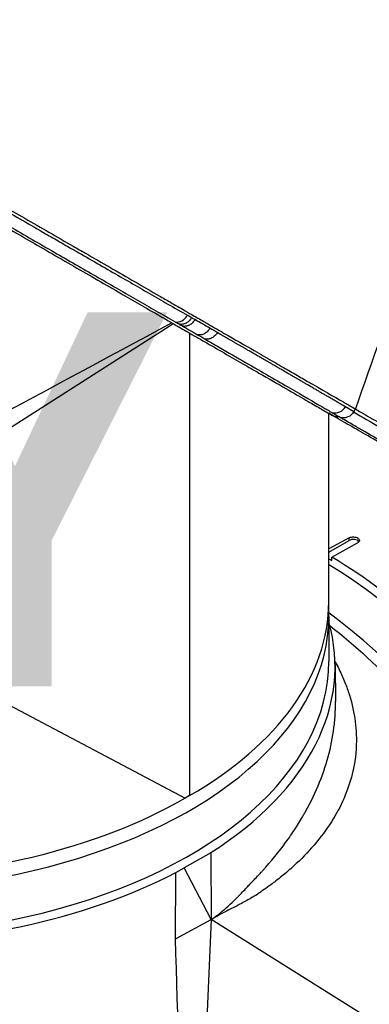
# Model space of a CAD drawing. Header units: millimetres. Extents: x 0 to 4378, y 0 to 2376.
# Tile 335 of 340: x 2644 to 2673, y 1862 to 1943. Entities that reach past the tile are written whole.
import ezdxf

# ---------------------------------------------------------------- set-up
doc = ezdxf.new("R2010")
doc.units = ezdxf.units.MM
doc.header["$LTSCALE"] = 0.2
doc.layers.add('01_Object Line', color=4, linetype='Continuous')
doc.layers.add('07_Special Line2', color=76, linetype='Continuous')
doc.styles.add('Rainbow-5.0 Style', font='malgunsl.ttf')

# ---------------------------------------------------------------- blocks, each defined once
blk = doc.blocks.new('A$C990c551b_1')
for p, q in [((-52.366, 883.338), (-52.03, 883.553)), ((-84.977, 862.549), (-52.366, 883.338)), ((-50.7, 882.785), (-50.7, 844.801)), ((-60.3, 879.22), (-60.299, 879.22)), ((-60.275, 879.233), (-60.275, 879.233)), ((-37.229, 876.316), (-37.095, 876.547)), ((-39.277, 860.722), (-39.277, 876.189)), ((-37.618, 865.963), (-39.277, 865.054)), ((-37.618, 865.744), (-37.618, 865.963)), ((-39.277, 864.786), (-37.618, 865.744)), ((-39.032, 864.393), (-36.911, 865.554)), ((-39.277, 864.252), (-39.032, 864.111)), ((-39.032, 864.111), (-39.032, 864.393)), ((-84.977, 862.549), (-51.064, 844.586)), ((-39.277, 859.498), (-39.277, 860.722)), ((-39.277, 859.498), (-39.277, 855.823)), ((-38.76, 855.556), (-38.728, 852.539)), ((-50.7, 844.801), (-51.064, 844.586)), ((-48.955, 840.119), (-51.133, 838.862)), ((-48.955, 840.119), (-48.914, 834.626)), ((-51.851, 833.054), (-51.809, 838.501)), ((-51.809, 838.501), (-51.133, 838.862)), ((-48.914, 834.626), (-51.133, 838.862)), ((-51.851, 833.054), (-48.914, 834.626)), ((-48.914, 834.626), (-50.613, 795.989)), ((-16.401, 814.238), (-48.914, 834.626))]:
    blk.add_line(p, q)
for centre, major_axis, ratio, start_param, end_param in [((-51.569, 884.64), (-0.499, -0.867), 0.808349, 0.256133, 1.570008), ((-57.134, 912.529), (-17.71, 30.675), 0.57735, 2.457593, 2.457595), ((-66.256, 907.263), (17.654, -30.578), 0.57735, 5.589188, 5.589195), ((-78.277, 859.498), (-35.1, 0), 0.57735, 4.26295, 4.262957), ((-64.708, 875.233), (-1.27, 2.199), 0.57735, 5.28831, 5.288393), ((-38.763, 877.215), (-0.506, -0.862), 0.986483, 0.298132, 1.577862), ((-37.265, 865.54), (0.5, 0), 0.57735, 0.381749, 2.356194), ((-39.739, 832.186), (19.5, -33.775), 0.57735, 0, 2.339416), ((-78.277, 860.722), (39, 0), 0.57735, 5.497787, 6.283185), ((-78.277, 860.722), (39, 0), 0.57735, 5.497787, 6.283185), ((-78.277, 859.498), (39, 0), 0.57735, 4.059541, 6.283185), ((-78.277, 859.498), (39, 0), 0.57735, 4.059541, 6.283185), ((-42.921, 830.349), (19.5, -33.775), 0.57735, 0, 2.223644), ((-42.921, 830.349), (19.5, -33.775), 0.57735, 0, 2.223644), ((-78.277, 855.415), (39.517, 0), 0.57735, 5.548419, 6.445191), ((-78.277, 855.823), (39, 0), 0.57735, 3.958709, 6.283185), ((-43.982, 829.736), (-17.975, 31.134), 0.57735, 5.27792, 5.27793), ((-43.982, 829.736), (17.875, -30.96), 0.57735, 2.129534, 2.129544), ((-22.769, 841.984), (14.538, -25.18), 0.57735, 4.353632, 4.353642), ((-23.122, 841.78), (-14.788, 25.613), 0.57735, 1.233787, 1.233971), ((-78.277, 836.636), (35, 0), 0.57735, 0.157067, 0.158601), ((-46.777, 836.636), (1.5, 0), 0.57735, 0.95903, 0.959072), ((-46.777, 836.636), (-1.5, 0), 0.57735, 1.128488, 1.139506), ((-46.777, 836.636), (-1.5, 0), 0.57735, 1.560201, 1.56025), ((-78.277, 836.228), (29.075, 0), 0.57735, 5.86229, 5.862292), ((-78.277, 836.636), (-29.575, 0), 0.57735, 2.684998, 2.685001)]:
    blk.add_ellipse(centre, major_axis=major_axis, ratio=ratio, start_param=start_param, end_param=end_param)
for points, knots in [([(-28.074, 900.163), (-28.073, 900.166), (-28.072, 900.168), (-28.019, 900.293), (-27.97, 900.417), (-27.876, 900.67), (-27.827, 900.809), (-27.717, 901.14), (-27.655, 901.343), (-27.582, 901.616), (-27.563, 901.687), (-27.48, 902.018), (-27.421, 902.295), (-27.29, 903.031), (-27.231, 903.503), (-27.036, 906.148), (-27.278, 909.076), (-28.584, 913.174), (-28.649, 913.374), (-28.789, 913.789), (-28.862, 913.998), (-29.007, 914.403), (-29.081, 914.604), (-29.459, 915.611), (-29.792, 916.427), (-30.342, 917.671), (-30.534, 918.09), (-31.545, 920.216), (-32.486, 921.953), (-33.803, 924.13), (-34.07, 924.56), (-36.576, 928.491), (-39.211, 931.908), (-43.894, 937.031), (-45.773, 938.878), (-48.648, 941.415), (-49.611, 942.218), (-51.536, 943.722), (-52.514, 944.434), (-53.477, 945.081)], [0.71769, 0.71769, 0.71769, 0.71769, 0.718212, 0.718212, 0.74576, 0.74576, 0.776284, 0.776284, 0.820204, 0.820204, 0.834927, 0.834927, 0.896521, 0.896521, 0.995652, 0.995652, 1.428405, 1.428405, 1.450296, 1.450296, 1.471663, 1.471663, 1.492327, 1.492327, 1.574835, 1.574835, 1.616316, 1.616316, 1.784634, 1.784634, 1.826029, 1.826029, 2.164003, 2.164003, 2.373598, 2.373598, 2.479923, 2.479923, 2.586935, 2.586935, 2.586935, 2.586935]), ([(-107.612, 916.922), (-106.561, 916.315), (-105.281, 915.576), (-103.739, 914.688), (-103.054, 914.293), (-102.317, 913.868), (-101.529, 913.414), (-101.512, 913.404), (-101.496, 913.395), (-101.479, 913.385), (-100.776, 912.979), (-100.031, 912.55), (-99.245, 912.097), (-98.586, 911.718), (-97.899, 911.322), (-97.185, 910.911), (-97.093, 910.858), (-97, 910.804), (-96.907, 910.751), (-96.209, 910.349), (-95.485, 909.932), (-94.737, 909.501), (-94.67, 909.462), (-94.603, 909.423), (-94.535, 909.385), (-94.176, 909.178), (-93.812, 908.968), (-93.443, 908.756), (-93.224, 908.629), (-93.002, 908.502), (-92.779, 908.373), (-92.668, 908.309), (-92.556, 908.245), (-92.443, 908.18), (-92.342, 908.122), (-92.263, 908.076), (-92.145, 908.008), (-92.132, 908.001), (-92.119, 907.993), (-92.105, 907.985), (-90.614, 907.127), (-89.219, 906.323), (-87.927, 905.579), (-87.094, 905.099), (-86.303, 904.644), (-85.556, 904.214), (-84.707, 903.725), (-83.914, 903.268), (-83.176, 902.843), (-82.523, 902.467), (-81.913, 902.116), (-81.346, 901.79), (-80.264, 901.166), (-79.335, 900.632), (-78.554, 900.182), (-78.381, 900.082), (-78.215, 899.987), (-78.056, 899.895), (-77.619, 899.643), (-77.235, 899.423), (-76.905, 899.232), (-76.739, 899.137), (-76.587, 899.049), (-76.448, 898.969), (-76.404, 898.944), (-76.362, 898.919), (-76.32, 898.896), (-76.296, 898.882), (-76.272, 898.868), (-76.249, 898.855), (-76.218, 898.836), (-76.187, 898.819), (-76.157, 898.801), (-76.142, 898.793), (-76.127, 898.784), (-76.113, 898.776), (-76.108, 898.773), (-76.107, 898.772), (-76.105, 898.772), (-76.104, 898.771), (-76.103, 898.77), (-76.099, 898.768), (-76.094, 898.765), (-76.086, 898.761), (-76.07, 898.751), (-75.579, 898.469), (-75.094, 898.189), (-74.615, 897.913), (-73.143, 897.066), (-71.726, 896.25), (-70.364, 895.465), (-68.96, 894.656), (-67.613, 893.881), (-66.323, 893.138), (-64.991, 892.37), (-63.718, 891.637), (-62.504, 890.938), (-62.102, 890.706), (-61.706, 890.478), (-61.316, 890.254), (-61.102, 890.131), (-60.891, 890.009), (-60.682, 889.888), (-60.078, 889.541), (-59.49, 889.202), (-58.918, 888.872), (-57.739, 888.193), (-56.625, 887.552), (-55.572, 886.945), (-55.029, 886.632), (-54.503, 886.329), (-53.992, 886.035), (-53.471, 885.735), (-52.966, 885.444), (-52.477, 885.162), (-51.921, 884.841), (-51.385, 884.533), (-50.869, 884.236)], [0.0000003, 0.0000003, 0.0000003, 0.0000003, 0.0859853, 0.0859853, 0.0859853, 0.1241981, 0.1241981, 0.1241981, 0.125, 0.125, 0.125, 0.1589987, 0.1589987, 0.1589987, 0.1875, 0.1875, 0.1875, 0.1911709, 0.1911709, 0.1911709, 0.21875, 0.21875, 0.21875, 0.2212271, 0.2212271, 0.2212271, 0.234375, 0.234375, 0.234375, 0.2421875, 0.2421875, 0.2421875, 0.2460938, 0.2460938, 0.2460938, 0.2496161, 0.2496161, 0.2496161, 0.25, 0.25, 0.25, 0.2912742, 0.2912742, 0.2912742, 0.3179228, 0.3179228, 0.3179228, 0.3481944, 0.3481944, 0.3481944, 0.375, 0.375, 0.375, 0.4261619, 0.4261619, 0.4261619, 0.4375, 0.4375, 0.4375, 0.46875, 0.46875, 0.46875, 0.484375, 0.484375, 0.484375, 0.4893023, 0.4893023, 0.4893023, 0.4921875, 0.4921875, 0.4921875, 0.4960938, 0.4960938, 0.4960938, 0.4980469, 0.4980469, 0.4980469, 0.4986572, 0.4986572, 0.4986572, 0.4992676, 0.4992676, 0.4992676, 0.5, 0.5, 0.5, 0.5215625, 0.5215625, 0.5215625, 0.5877727, 0.5877727, 0.5877727, 0.656049, 0.656049, 0.656049, 0.7265974, 0.7265974, 0.7265974, 0.75, 0.75, 0.75, 0.7627993, 0.7627993, 0.7627993, 0.7996666, 0.7996666, 0.7996666, 0.8755356, 0.8755356, 0.8755356, 0.9146293, 0.9146293, 0.9146293, 0.9545641, 0.9545641, 0.9545641, 1, 1, 1, 1]), ([(-107.467, 917.176), (-106.528, 916.634), (-105.544, 916.066), (-103.504, 914.888), (-102.45, 914.28), (-99.205, 912.406), (-96.953, 911.106), (-94.007, 909.405), (-93.351, 909.027), (-91.945, 908.215), (-91.194, 907.781), (-88.442, 906.193), (-86.448, 905.042), (-83.962, 903.606), (-83.444, 903.307), (-81.739, 902.323), (-80.566, 901.645), (-78.166, 900.26), (-76.942, 899.553), (-75.115, 898.498), (-74.497, 898.142), (-73.252, 897.422), (-72.624, 897.06), (-71.358, 896.329), (-70.72, 895.961), (-68.749, 894.823), (-67.441, 894.067), (-65.507, 892.951), (-64.853, 892.573), (-63.537, 891.813), (-62.876, 891.432), (-61.55, 890.667), (-60.886, 890.283), (-59.901, 889.714), (-59.571, 889.524), (-58.563, 888.942), (-57.896, 888.557), (-55.825, 887.361), (-54.473, 886.58), (-52.878, 885.66), (-52.569, 885.481), (-51.858, 885.071), (-51.458, 884.84), (-50.808, 884.465), (-50.574, 884.329), (-50.265, 884.151), (-50.221, 884.125), (-50.123, 884.069), (-50.071, 884.039), (-49.841, 883.907), (-49.704, 883.827), (-49.455, 883.683), (-49.387, 883.644), (-49.184, 883.527), (-49.081, 883.467), (-48.862, 883.341), (-48.754, 883.279), (-48.577, 883.176), (-48.506, 883.135), (-48.373, 883.059), (-48.317, 883.026), (-48.18, 882.947), (-48.107, 882.905), (-47.971, 882.826), (-47.909, 882.791), (-46.982, 882.256), (-46.162, 881.782), (-44.89, 881.048), (-44.413, 880.772), (-43.517, 880.255), (-43.097, 880.013), (-42.502, 879.669), (-42.312, 879.559), (-41.756, 879.238), (-41.403, 879.035), (-39.81, 878.115), (-38.817, 877.542), (-38.097, 877.126), (-38.062, 877.105), (-37.992, 877.065), (-37.959, 877.046), (-37.893, 877.008), (-37.861, 876.99), (-37.806, 876.958), (-37.782, 876.944), (-37.639, 876.861), (-37.535, 876.802), (-37.422, 876.736), (-37.398, 876.722), (-37.356, 876.698), (-37.337, 876.687), (-37.301, 876.666), (-37.284, 876.657), (-37.248, 876.636), (-37.229, 876.625), (-37.196, 876.606), (-37.182, 876.598), (-37.155, 876.582), (-37.143, 876.575), (-37.128, 876.566), (-37.124, 876.564), (-37.115, 876.559), (-37.11, 876.556), (-37.102, 876.551), (-37.099, 876.55), (-37.096, 876.548), (-37.095, 876.547), (-37.095, 876.547)], [-21.001083, -21.001083, -21.001083, -21.001083, -20.328863, -20.328863, -19.655828, -19.655828, -18.308332, -18.308332, -17.924512, -17.924512, -17.485993, -17.485993, -16.316696, -16.316696, -16.006668, -16.006668, -15.296307, -15.296307, -14.534305, -14.534305, -14.139555, -14.139555, -13.730091, -13.730091, -13.30546, -13.30546, -12.401825, -12.401825, -11.929878, -11.929878, -11.437802, -11.437802, -10.9252, -10.9252, -10.663362, -10.663362, -10.117833, -10.117833, -8.934625, -8.934625, -8.645977, -8.645977, -8.260408, -8.260408, -8.006475, -8.006475, -7.961161, -7.961161, -7.91407, -7.91407, -7.778509, -7.778509, -7.724161, -7.724161, -7.666804, -7.666804, -7.602838, -7.602838, -7.565627, -7.565627, -7.532521, -7.532521, -7.488032, -7.488032, -7.450837, -7.450837, -6.924212, -6.924212, -6.587553, -6.587553, -6.265466, -6.265466, -6.109966, -6.109966, -5.79866, -5.79866, -4.627003, -4.627003, -4.564096, -4.564096, -4.501625, -4.501625, -4.439084, -4.439084, -4.389917, -4.389917, -4.135415, -4.135415, -4.06302, -4.06302, -4.00074, -4.00074, -3.938004, -3.938004, -3.858125, -3.858125, -3.782258, -3.782258, -3.697501, -3.697501, -3.658476, -3.658476, -3.601749, -3.601749, -3.53559, -3.53559, -3.483188, -3.483188, -3.483188, -3.483188]), ([(-107.751, 915.914), (-106.557, 915.224), (-105.288, 914.492), (-103.964, 913.728), (-103.258, 913.321), (-102.536, 912.904), (-101.802, 912.481), (-101.068, 912.058), (-100.322, 911.627), (-99.567, 911.192), (-98.811, 910.756), (-98.047, 910.315), (-97.277, 909.872), (-96.507, 909.427), (-95.731, 908.98), (-94.952, 908.531), (-94.172, 908.082), (-93.39, 907.631), (-92.607, 907.179), (-91.223, 906.382), (-89.839, 905.584), (-88.464, 904.792), (-87.683, 904.341), (-86.905, 903.893), (-86.132, 903.447), (-85.346, 902.994), (-84.565, 902.544), (-83.79, 902.097), (-82.248, 901.208), (-80.728, 900.332), (-79.237, 899.473), (-78.495, 899.045), (-77.76, 898.622), (-77.034, 898.203), (-76.468, 897.877), (-75.907, 897.553), (-75.351, 897.232), (-73.919, 896.407), (-72.519, 895.6), (-71.154, 894.813), (-69.788, 894.026), (-68.456, 893.258), (-67.162, 892.512), (-65.866, 891.765), (-64.606, 891.039), (-63.386, 890.335), (-62.775, 889.983), (-62.174, 889.637), (-61.583, 889.296), (-60.992, 888.955), (-60.41, 888.619), (-59.838, 888.29), (-58.694, 887.631), (-57.59, 886.994), (-56.528, 886.382), (-55.997, 886.075), (-55.476, 885.775), (-54.965, 885.481), (-54.455, 885.186), (-53.955, 884.898), (-53.465, 884.616), (-52.922, 884.303), (-52.391, 883.997), (-51.875, 883.7)], [0, 0, 0, 0, 0.0671031, 0.0671031, 0.0671031, 0.1029277, 0.1029277, 0.1029277, 0.1387919, 0.1387919, 0.1387919, 0.1747111, 0.1747111, 0.1747111, 0.2106779, 0.2106779, 0.2106779, 0.2467042, 0.2467042, 0.2467042, 0.3103939, 0.3103939, 0.3103939, 0.3465771, 0.3465771, 0.3465771, 0.383319, 0.383319, 0.383319, 0.4564224, 0.4564224, 0.4564224, 0.4927866, 0.4927866, 0.4927866, 0.5210907, 0.5210907, 0.5210907, 0.5939582, 0.5939582, 0.5939582, 0.6669229, 0.6669229, 0.6669229, 0.7399622, 0.7399622, 0.7399622, 0.7765034, 0.7765034, 0.7765034, 0.8130598, 0.8130598, 0.8130598, 0.886194, 0.886194, 0.886194, 0.9227702, 0.9227702, 0.9227702, 0.9593497, 0.9593497, 0.9593497, 1, 1, 1, 1]), ([(-107.601, 915.637), (-107.075, 915.333), (-105.472, 914.408), (-101.45, 912.086), (-99.798, 911.132), (-97.615, 909.871), (-97.127, 909.59), (-92.715, 907.042), (-88.709, 904.73), (-83.717, 901.848), (-82.621, 901.215), (-78.962, 899.102), (-76.454, 897.654), (-72.761, 895.522), (-71.494, 894.79), (-68.941, 893.316), (-67.656, 892.574), (-65.05, 891.07), (-63.734, 890.31), (-61.083, 888.779), (-59.754, 888.012), (-57.818, 886.894), (-57.172, 886.521), (-55.482, 885.546), (-54.466, 884.959), (-53.261, 884.263), (-53.023, 884.126), (-52.637, 883.903), (-52.495, 883.821), (-52.203, 883.653), (-52.092, 883.588), (-51.85, 883.449), (-51.723, 883.375), (-51.485, 883.238), (-51.375, 883.174), (-51.065, 882.996), (-50.866, 882.881), (-50.612, 882.734), (-50.557, 882.702), (-50.436, 882.632), (-50.373, 882.596), (-50.154, 882.47), (-50.046, 882.407), (-49.63, 882.167), (-49.351, 882.006), (-47.967, 881.207), (-46.925, 880.605), (-45.526, 879.798), (-45.1, 879.552), (-43.908, 878.863), (-43.192, 878.45), (-41.96, 877.739), (-41.433, 877.434), (-40.763, 877.048), (-40.567, 876.934), (-40.031, 876.625), (-39.734, 876.454), (-39.284, 876.193), (-39.121, 876.1), (-38.923, 875.985), (-38.879, 875.96), (-38.897, 875.97), (-38.915, 875.98), (-38.974, 876.014), (-39.013, 876.037), (-39.121, 876.099), (-39.191, 876.14), (-39.277, 876.189)], [-15.738203, -15.738203, -15.738203, -15.738203, -14.793481, -14.793481, -14.173934, -14.173934, -13.996984, -13.996984, -12.579476, -12.579476, -12.176243, -12.176243, -11.215253, -11.215253, -10.695697, -10.695697, -10.142358, -10.142358, -9.539575, -9.539575, -8.883963, -8.883963, -8.543526, -8.543526, -7.972636, -7.972636, -7.829924, -7.829924, -7.73886, -7.73886, -7.680875, -7.680875, -7.616244, -7.616244, -7.560081, -7.560081, -7.459116, -7.459116, -7.430908, -7.430908, -7.397967, -7.397967, -7.318024, -7.318024, -7.146824, -7.146824, -6.455961, -6.455961, -6.135134, -6.135134, -5.518203, -5.518203, -4.951279, -4.951279, -4.691225, -4.691225, -4.182012, -4.182012, -3.710062, -3.710062, -3.272291, -3.272291, -3.069642, -3.069642, -2.879581, -2.879581, -2.668274, -2.668274, -2.668274, -2.668274]), ([(-51.875, 883.7), (-51.865, 883.694), (-51.856, 883.689), (-51.846, 883.683), (-51.743, 883.624), (-51.641, 883.565), (-51.539, 883.506)], [0, 0, 0, 0, 0.084771, 0.084771, 0.084771, 1, 1, 1, 1]), ([(-50.53, 884.04), (-50.556, 883.996), (-50.585, 883.953), (-50.617, 883.911), (-50.649, 883.869), (-50.685, 883.828), (-50.723, 883.79), (-50.762, 883.752), (-50.803, 883.716), (-50.846, 883.683), (-50.89, 883.65), (-50.935, 883.621), (-50.982, 883.596), (-51.029, 883.571), (-51.077, 883.551), (-51.126, 883.535), (-51.174, 883.519), (-51.222, 883.508), (-51.27, 883.5), (-51.317, 883.493), (-51.364, 883.49), (-51.409, 883.491), (-51.454, 883.492), (-51.498, 883.497), (-51.539, 883.506)], [0, 0, 0, 0, 0.125, 0.125, 0.125, 0.25, 0.25, 0.25, 0.375, 0.375, 0.375, 0.5, 0.5, 0.5, 0.625, 0.625, 0.625, 0.75, 0.75, 0.75, 0.875, 0.875, 0.875, 1, 1, 1, 1]), ([(-50.249, 883.879), (-50.275, 883.835), (-50.304, 883.791), (-50.336, 883.749), (-50.369, 883.707), (-50.404, 883.666), (-50.443, 883.628), (-50.481, 883.59), (-50.523, 883.554), (-50.566, 883.521), (-50.609, 883.489), (-50.655, 883.459), (-50.702, 883.434), (-50.749, 883.41), (-50.798, 883.389), (-50.846, 883.374), (-50.894, 883.358), (-50.943, 883.346), (-50.991, 883.339), (-51.038, 883.332), (-51.085, 883.329), (-51.131, 883.33), (-51.176, 883.331), (-51.219, 883.337), (-51.261, 883.345)], [0, 0, 0, 0, 0.125, 0.125, 0.125, 0.25, 0.25, 0.25, 0.375, 0.375, 0.375, 0.5, 0.5, 0.5, 0.625, 0.625, 0.625, 0.75, 0.75, 0.75, 0.875, 0.875, 0.875, 1, 1, 1, 1]), ([(-49.021, 883.169), (-49.226, 883.288), (-49.43, 883.406), (-49.635, 883.524), (-49.84, 883.642), (-50.044, 883.76), (-50.249, 883.879)], [0, 0, 0, 0, 0.499983, 0.499983, 0.499983, 1, 1, 1, 1]), ([(-51.261, 883.345), (-51.056, 883.227), (-50.851, 883.109), (-50.646, 882.991), (-50.442, 882.873), (-50.237, 882.755), (-50.033, 882.637)], [0, 0, 0, 0, 0.500049, 0.500049, 0.500049, 1, 1, 1, 1]), ([(-49.021, 883.169), (-49.047, 883.125), (-49.076, 883.082), (-49.108, 883.04), (-49.141, 882.998), (-49.176, 882.958), (-49.215, 882.919), (-49.253, 882.881), (-49.294, 882.845), (-49.338, 882.812), (-49.38, 882.78), (-49.425, 882.752), (-49.47, 882.727), (-49.519, 882.702), (-49.568, 882.681), (-49.618, 882.664), (-49.666, 882.649), (-49.715, 882.637), (-49.763, 882.63), (-49.81, 882.623), (-49.857, 882.62), (-49.902, 882.621), (-49.948, 882.622), (-49.991, 882.628), (-50.033, 882.637)], [0, 0, 0, 0, 0.125, 0.125, 0.125, 0.25, 0.25, 0.25, 0.375, 0.375, 0.375, 0.496983, 0.496983, 0.496983, 0.625, 0.625, 0.625, 0.75, 0.75, 0.75, 0.875, 0.875, 0.875, 1, 1, 1, 1]), ([(-48.412, 882.817), (-48.437, 882.773), (-48.467, 882.73), (-48.499, 882.688), (-48.531, 882.646), (-48.567, 882.605), (-48.606, 882.567), (-48.644, 882.529), (-48.686, 882.493), (-48.729, 882.46), (-48.773, 882.428), (-48.819, 882.399), (-48.866, 882.374), (-48.913, 882.349), (-48.962, 882.329), (-49.01, 882.314), (-49.059, 882.298), (-49.108, 882.287), (-49.156, 882.28), (-49.204, 882.273), (-49.251, 882.27), (-49.297, 882.271), (-49.342, 882.273), (-49.386, 882.278), (-49.428, 882.287)], [0, 0, 0, 0, 0.125, 0.125, 0.125, 0.25, 0.25, 0.25, 0.375, 0.375, 0.375, 0.5, 0.5, 0.5, 0.625, 0.625, 0.625, 0.75, 0.75, 0.75, 0.875, 0.875, 0.875, 1, 1, 1, 1]), ([(-48.412, 882.817), (-48.512, 882.875), (-48.614, 882.934), (-48.817, 883.051), (-48.919, 883.11), (-49.021, 883.169)], [0.000007, 0.000007, 0.000007, 0.000007, 0.4987592, 0.4987592, 1, 1, 1, 1]), ([(-49.428, 882.287), (-49.232, 882.173), (-49.038, 882.061), (-48.846, 881.95), (-48.651, 881.837), (-48.458, 881.726), (-48.268, 881.616), (-47.515, 881.18), (-46.797, 880.765), (-46.117, 880.372), (-45.423, 879.971), (-44.768, 879.592), (-44.154, 879.237), (-43.54, 878.882), (-42.968, 878.551), (-42.44, 878.245), (-41.392, 877.638), (-40.518, 877.131), (-39.847, 876.74), (-39.731, 876.673), (-39.622, 876.609), (-39.518, 876.549), (-39.472, 876.522), (-39.427, 876.495), (-39.383, 876.47), (-39.242, 876.387), (-39.113, 876.312), (-38.997, 876.244)], [0, 0, 0, 0, 0.037905, 0.037905, 0.037905, 0.076407, 0.076407, 0.076407, 0.228573, 0.228573, 0.228573, 0.383709, 0.383709, 0.383709, 0.538779, 0.538779, 0.538779, 0.846375, 0.846375, 0.846375, 0.899464, 0.899464, 0.899464, 0.923234, 0.923234, 0.923234, 1, 1, 1, 1]), ([(-37.229, 876.316), (-37.283, 876.222), (-37.354, 876.136), (-37.515, 875.994), (-37.607, 875.936), (-37.802, 875.854), (-37.907, 875.828), (-38.058, 875.815), (-38.106, 875.814), (-38.209, 875.82), (-38.265, 875.829), (-38.31, 875.839)], [0, 0, 0, 0, 0.0326092, 0.0326092, 0.0646626, 0.0646626, 0.0966257, 0.0966257, 0.1115066, 0.1115066, 0.1301793, 0.1301793, 0.1301793, 0.1301793]), ([(-37.239, 876.301), (-36.55, 875.901), (-35.809, 875.472), (-35.048, 875.031), (-34.837, 874.909), (-34.626, 874.786), (-34.413, 874.663), (-33.699, 874.25), (-32.975, 873.831), (-32.263, 873.419), (-31.242, 872.829), (-30.24, 872.25), (-29.331, 871.726)], [0.8042804, 0.8042804, 0.8042804, 0.8042804, 0.8597114, 0.8597114, 0.8597114, 0.875, 0.875, 0.875, 0.9263298, 0.9263298, 0.9263298, 0.9999663, 0.9999663, 0.9999663, 0.9999663]), ([(-37.095, 876.547), (-36.948, 876.462), (-36.796, 876.374), (-36.167, 876.011), (-35.656, 875.716), (-34.695, 875.161), (-34.261, 874.911), (-33.125, 874.254), (-32.397, 873.834), (-31.238, 873.165), (-30.842, 872.936), (-30.231, 872.584), (-30.025, 872.465), (-29.713, 872.284), (-29.608, 872.224), (-29.45, 872.133), (-29.397, 872.102), (-29.318, 872.056), (-29.291, 872.041), (-29.238, 872.01), (-29.211, 871.995), (-29.185, 871.979)], [-1.392543, -1.392543, -1.392543, -1.392543, -1.28633, -1.28633, -0.964845, -0.964845, -0.723574, -0.723574, -0.36177, -0.36177, -0.180858, -0.180858, -0.090444, -0.090444, -0.045229, -0.045229, -0.022617, -0.022617, -0.011309, -0.011309, -0.000001, -0.000001, -0.000001, -0.000001]), ([(-29.319, 870.44), (-29.942, 870.8), (-30.544, 871.147), (-31.7, 871.815), (-32.253, 872.134), (-33.842, 873.051), (-34.794, 873.601), (-36.205, 874.415), (-36.719, 874.712), (-37.451, 875.135), (-37.701, 875.279), (-38.203, 875.569), (-38.451, 875.712), (-38.896, 875.969), (-39.095, 876.084), (-39.277, 876.189)], [0, 0, 0, 0, 0.264332, 0.264332, 0.528758, 0.528758, 1.056139, 1.056139, 1.406505, 1.406505, 1.606603, 1.606603, 1.835356, 1.835356, 2.053692, 2.053692, 2.053692, 2.053692]), ([(-38.997, 876.244), (-38.918, 876.198), (-38.845, 876.156), (-38.78, 876.117), (-38.732, 876.089), (-38.687, 876.063), (-38.646, 876.039), (-38.59, 876.006), (-38.539, 875.976), (-38.496, 875.951), (-38.453, 875.925), (-38.416, 875.904), (-38.388, 875.887), (-38.374, 875.879), (-38.362, 875.872), (-38.351, 875.865), (-38.334, 875.855), (-38.322, 875.847), (-38.315, 875.843), (-38.311, 875.84), (-38.309, 875.839), (-38.31, 875.839)], [0, 0, 0, 0, 0.038515, 0.038515, 0.038515, 0.0665662, 0.0665662, 0.0665662, 0.1051222, 0.1051222, 0.1051222, 0.1435792, 0.1435792, 0.1435792, 0.1627903, 0.1627903, 0.1627903, 0.1959954, 0.1959954, 0.1959954, 0.2192413, 0.2192413, 0.2192413, 0.2192413]), ([(-29.47, 870.718), (-30.421, 871.272), (-31.389, 871.826), (-32.335, 872.372), (-32.362, 872.387), (-32.389, 872.403), (-32.416, 872.419), (-32.903, 872.7), (-33.383, 872.977), (-33.853, 873.249), (-34.089, 873.386), (-34.322, 873.52), (-34.551, 873.653), (-34.666, 873.719), (-34.78, 873.785), (-34.893, 873.851), (-34.948, 873.882), (-35.002, 873.914), (-35.056, 873.945), (-35.058, 873.946), (-35.06, 873.947), (-35.063, 873.949), (-35.119, 873.981), (-35.199, 874.028), (-35.231, 874.046), (-35.733, 874.337), (-36.356, 874.697), (-37.021, 875.082), (-37.353, 875.275), (-37.696, 875.473), (-38.036, 875.67), (-38.137, 875.728), (-38.237, 875.787), (-38.338, 875.845)], [0.0000259, 0.0000259, 0.0000259, 0.0000259, 0.0607503, 0.0607503, 0.0607503, 0.0625, 0.0625, 0.0625, 0.09375, 0.09375, 0.09375, 0.109375, 0.109375, 0.109375, 0.1171875, 0.1171875, 0.1171875, 0.1209386, 0.1209386, 0.1209386, 0.1210938, 0.1210938, 0.1210938, 0.125, 0.125, 0.125, 0.1875, 0.1875, 0.1875, 0.21875, 0.21875, 0.21875, 0.2280382, 0.2280382, 0.2280382, 0.2280382]), ([(-37.618, 865.963), (-37.581, 865.983), (-37.538, 866), (-37.439, 866.027), (-37.383, 866.036), (-37.272, 866.043), (-37.218, 866.041), (-37.1, 866.026), (-37.038, 866.011), (-36.968, 865.983), (-36.953, 865.977), (-36.933, 865.967), (-36.928, 865.964), (-36.918, 865.959), (-36.915, 865.957), (-36.907, 865.953), (-36.904, 865.95), (-36.895, 865.945), (-36.89, 865.942), (-36.873, 865.931), (-36.862, 865.922), (-36.814, 865.882), (-36.788, 865.846), (-36.764, 865.779), (-36.762, 865.748), (-36.775, 865.686), (-36.792, 865.654), (-36.843, 865.599), (-36.874, 865.575), (-36.911, 865.554)], [-0.1574555, -0.1574555, -0.1574555, -0.1574555, -0.1416612, -0.1416612, -0.1241291, -0.1241291, -0.1081014, -0.1081014, -0.0880942, -0.0880942, -0.0825129, -0.0825129, -0.0802847, -0.0802847, -0.0787284, -0.0787284, -0.077172, -0.077172, -0.074944, -0.074944, -0.0693639, -0.0693639, -0.0493569, -0.0493569, -0.0333294, -0.0333294, -0.0157975, -0.0157975, -0.000001, -0.000001, -0.000001, -0.000001]), ([(-11.504, 817.925), (-11.685, 822.132), (-12.544, 826.655), (-15.494, 835.73), (-17.526, 840.198), (-21.271, 846.516), (-22.62, 848.537), (-26.19, 853.304), (-28.502, 855.91), (-33.559, 860.685), (-36.286, 862.767), (-39.032, 864.393)], [0.000001, 0.000001, 0.000001, 0.000001, 1.509107, 1.509107, 2.980726, 2.980726, 3.709428, 3.709428, 4.786993, 4.786993, 5.948512, 5.948512, 5.948512, 5.948512]), ([(-39.186, 858.757), (-37.114, 857.137), (-35.085, 855.269), (-29.86, 849.67), (-26.876, 845.599), (-21.842, 836.81), (-19.837, 832.154), (-17.107, 822.907), (-16.402, 818.385), (-16.401, 814.238)], [0.633852, 0.633852, 0.633852, 0.633852, 1.529963, 1.529963, 3.044033, 3.044033, 4.566466, 4.566466, 6.088612, 6.088612, 6.088612, 6.088612]), ([(-38.765, 855.805), (-38.633, 855.567), (-38.531, 855.368), (-38.451, 855.207), (-38.449, 855.205), (-38.448, 855.202), (-38.447, 855.2), (-38.443, 855.192), (-38.435, 855.175), (-38.428, 855.162), (-38.248, 854.797), (-38.089, 854.44), (-37.949, 854.091), (-37.814, 853.753), (-37.697, 853.423), (-37.596, 853.101), (-37.589, 853.08), (-37.582, 853.059), (-37.576, 853.037), (-37.355, 852.324), (-37.199, 851.604), (-37.107, 850.881), (-37.017, 850.164), (-36.991, 849.443), (-37.032, 848.723), (-37.032, 848.717), (-37.032, 848.711), (-37.033, 848.706), (-37.105, 847.473), (-37.376, 846.17), (-37.926, 844.827), (-37.965, 844.732), (-38.005, 844.637), (-38.047, 844.541), (-38.593, 843.294), (-39.383, 842.017), (-40.475, 840.746), (-40.48, 840.741), (-40.485, 840.735), (-40.489, 840.73), (-40.993, 840.145), (-41.553, 839.572), (-42.166, 839.013), (-42.473, 838.734), (-42.794, 838.458), (-43.127, 838.186), (-43.294, 838.05), (-43.465, 837.915), (-43.638, 837.781), (-43.768, 837.681), (-43.9, 837.581), (-44.034, 837.482), (-44.079, 837.449), (-44.125, 837.415), (-44.169, 837.383), (-44.345, 837.254), (-44.524, 837.126), (-44.706, 837), (-44.797, 836.937), (-44.889, 836.874), (-44.981, 836.811), (-45.027, 836.78), (-45.074, 836.748), (-45.121, 836.717), (-45.144, 836.702), (-45.167, 836.686), (-45.191, 836.67), (-45.213, 836.656), (-45.235, 836.641), (-45.257, 836.627), (-45.268, 836.619), (-45.268, 836.619), (-45.273, 836.616), (-45.347, 836.569), (-45.475, 836.489), (-45.659, 836.383), (-45.756, 836.326), (-45.869, 836.262), (-45.999, 836.191), (-46.064, 836.155), (-46.133, 836.117), (-46.206, 836.078), (-46.243, 836.058), (-46.281, 836.038), (-46.319, 836.017), (-46.339, 836.007), (-46.358, 835.996), (-46.378, 835.986), (-46.388, 835.98), (-46.398, 835.975), (-46.408, 835.97), (-46.414, 835.967), (-46.419, 835.965), (-46.424, 835.962), (-46.429, 835.959), (-46.435, 835.956), (-46.439, 835.954), (-46.688, 835.823), (-46.916, 835.706), (-47.121, 835.6), (-47.323, 835.496), (-47.503, 835.403), (-47.659, 835.322), (-47.661, 835.32), (-47.663, 835.32), (-47.666, 835.318), (-47.887, 835.202), (-48.101, 835.087), (-48.31, 834.971), (-48.518, 834.856), (-48.719, 834.741), (-48.914, 834.626)], [0.288865, 0.288865, 0.288865, 0.288865, 0.3120117, 0.3120117, 0.3120117, 0.3123779, 0.3123779, 0.3123779, 0.3134758, 0.3134758, 0.3134758, 0.34375, 0.34375, 0.34375, 0.3730469, 0.3730469, 0.3730469, 0.375, 0.375, 0.375, 0.4375, 0.4375, 0.4375, 0.4995117, 0.4995117, 0.4995117, 0.5, 0.5, 0.5, 0.625, 0.625, 0.625, 0.6338459, 0.6338459, 0.6338459, 0.7495117, 0.7495117, 0.7495117, 0.75, 0.75, 0.75, 0.8125, 0.8125, 0.8125, 0.84375, 0.84375, 0.84375, 0.859375, 0.859375, 0.859375, 0.8710938, 0.8710938, 0.8710938, 0.875, 0.875, 0.875, 0.890625, 0.890625, 0.890625, 0.8984375, 0.8984375, 0.8984375, 0.9023438, 0.9023438, 0.9023438, 0.9042969, 0.9042969, 0.9042969, 0.9061279, 0.9061279, 0.9061279, 0.9070483, 0.9070483, 0.9070483, 0.921875, 0.921875, 0.921875, 0.9296875, 0.9296875, 0.9296875, 0.9335938, 0.9335938, 0.9335938, 0.9355469, 0.9355469, 0.9355469, 0.9365234, 0.9365234, 0.9365234, 0.9370117, 0.9370117, 0.9370117, 0.9372559, 0.9372559, 0.9372559, 0.9375, 0.9375, 0.9375, 0.953125, 0.953125, 0.953125, 0.9685059, 0.9685059, 0.9685059, 0.96875, 0.96875, 0.96875, 0.984375, 0.984375, 0.984375, 1, 1, 1, 1]), ([(-48.914, 834.626), (-48.598, 834.841), (-48.237, 835.12), (-47.637, 835.636), (-47.427, 835.824), (-47.101, 836.133), (-46.934, 836.293), (-46.735, 836.492), (-46.634, 836.594), (-46.583, 836.646), (-46.562, 836.668), (-46.547, 836.683), (-46.541, 836.689), (-46.273, 836.965), (-46.056, 837.195), (-45.787, 837.482), (-45.706, 837.568), (-45.6, 837.682), (-45.55, 837.736), (-45.497, 837.791), (-45.472, 837.818), (-45.46, 837.83), (-45.455, 837.836), (-45.452, 837.839), (-45.449, 837.842), (-45.402, 837.892), (-45.291, 838.007), (-45.034, 838.28), (-44.934, 838.387), (-44.763, 838.574), (-44.702, 838.641), (-44.606, 838.747), (-44.557, 838.802), (-44.498, 838.869), (-44.465, 838.905), (-44.45, 838.922), (-44.441, 838.932), (-44.438, 838.936), (-43.759, 839.705), (-43.152, 840.473), (-42.34, 841.615), (-42.086, 841.995), (-41.729, 842.56), (-41.556, 842.843), (-41.365, 843.17), (-41.272, 843.334), (-41.226, 843.415), (-41.206, 843.45), (-41.193, 843.474), (-41.187, 843.484), (-40.292, 845.094), (-39.648, 846.704), (-39.042, 849.098), (-38.9, 849.892), (-38.775, 851.072), (-38.748, 851.464), (-38.729, 852.048), (-38.726, 852.277), (-38.727, 852.505), (-38.728, 852.539)], [0, 0, 0, 0, 0.03125, 0.03125, 0.046875, 0.046875, 0.0546875, 0.0585938, 0.0605469, 0.0615234, 0.0620117, 0.0620117, 0.0625, 0.0625, 0.078125, 0.078125, 0.0859375, 0.0859375, 0.0898438, 0.0917969, 0.0927734, 0.0932617, 0.0935059, 0.0935059, 0.09375, 0.09375, 0.109375, 0.109375, 0.1171875, 0.1171875, 0.1210938, 0.1210938, 0.1230469, 0.1240234, 0.1245117, 0.1248779, 0.1248779, 0.125, 0.125, 0.1875, 0.1875, 0.21875, 0.21875, 0.234375, 0.2421875, 0.2460938, 0.2480469, 0.2490234, 0.2490234, 0.25, 0.25, 0.375, 0.375, 0.4375, 0.4375, 0.46875, 0.46875, 0.484375, 0.4871384, 0.4871384, 0.4871384, 0.4871384]), ([(-51.064, 844.586), (-54.657, 842.513), (-58.926, 840.862), (-68.3, 838.603), (-73.335, 838.012), (-83.463, 837.976), (-88.481, 838.526), (-95.941, 840.251), (-98.573, 841.074), (-101.011, 842.058)], [0, 0, 0, 0, 1.523476, 1.523476, 3.047005, 3.047005, 4.562156, 4.562156, 5.458689, 5.458689, 5.458689, 5.458689]), ([(-105.53, 838.949), (-102.819, 837.453), (-99.751, 836.187), (-93.205, 834.23), (-89.793, 833.531), (-83.882, 832.822), (-81.457, 832.664), (-74.113, 832.58), (-69.226, 833.053), (-59.891, 835.036), (-55.543, 836.554), (-51.809, 838.501)], [0.039583, 0.039583, 0.039583, 0.039583, 1.164971, 1.164971, 2.245726, 2.245726, 2.976579, 2.976579, 4.453024, 4.453024, 5.967093, 5.967093, 5.967093, 5.967093])]:
    blk.add_open_spline(points, degree=3, knots=knots)
for points in [[(-28.074, 900.163), (-31.374, 892.317), (-34.412, 884.376), (-37.095, 876.547)], [(-52.145, 883.619), (-63.115, 877.7), (-74.096, 871.786), (-85.085, 865.878)], [(-50.249, 883.879), (-50.343, 883.932), (-50.436, 883.986), (-50.53, 884.04)], [(-51.539, 883.506), (-51.446, 883.452), (-51.353, 883.399), (-51.261, 883.345)], [(-50.033, 882.637), (-49.83, 882.519), (-49.627, 882.402), (-49.428, 882.287)], [(-38.31, 875.839), (-38.503, 875.881), (-38.696, 875.923), (-38.89, 875.966)], [(-50.747, 795.658), (-51.085, 807.463), (-51.454, 819.93), (-51.851, 833.054)]]:
    blk.add_open_spline(points, degree=3)
for points, weights in [([(-50.53, 884.04), (-50.642, 884.105), (-50.755, 884.17), (-50.869, 884.236)], [1, 1.00000000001, 1.00000000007, 1]), ([(-37.229, 876.316), (-37.229, 876.316), (-37.229, 876.316), (-37.229, 876.316)], [0.999997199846, 0.999997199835, 0.999997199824, 0.999997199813])]:
    blk.add_rational_spline(points, weights, degree=3)
for points, weights, knots in [([(-37.909, 876.722), (-38.025, 876.79), (-38.285, 876.942), (-39.224, 877.49), (-40.767, 878.387), (-43.06, 879.717), (-45.025, 880.856), (-46.667, 881.807), (-47.82, 882.474), (-48.214, 882.703), (-48.412, 882.817)], [0.999998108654, 0.999998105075, 0.999998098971, 0.999998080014, 0.999998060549, 0.999998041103, 0.999998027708, 0.999998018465, 0.999998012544, 0.999998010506, 0.999998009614], [0, 0, 0, 0, 0.0767447, 0.1535458, 0.461084, 0.6161941, 0.7713836, 0.9235868, 0.9620932, 1, 1, 1, 1]), ([(-37.229, 876.316), (-37.229, 876.316), (-37.233, 876.319), (-37.256, 876.335), (-37.312, 876.369), (-37.402, 876.423), (-37.539, 876.504), (-37.704, 876.602), (-37.829, 876.675), (-37.909, 876.722)], [0.999997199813, 0.999997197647, 0.999997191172, 0.99999718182, 0.999997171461, 0.999997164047, 0.99999715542, 0.99999714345, 0.999997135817, 0.999997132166], [0.7869023, 0.7869023, 0.7869023, 0.7869023, 0.8040049, 0.83721, 0.8564211, 0.8948782, 0.9334342, 0.9614854, 1, 1, 1, 1])]:
    blk.add_rational_spline(points, weights, degree=3, knots=knots)
blk = doc.blocks.new('A$C36afca62')
at = {"layer": '07_Special Line2', "insert": (43.221, 5.18), "char_height": 19.2, "attachment_point": 4, "style": 'Rainbow-5.0 Style'}
blk.add_mtext('{\\fMalgun Gothic Semilight|b1|i0|c129|p50;Y}', dxfattribs=at)

msp = doc.modelspace()

# ---------------------------------------------------------------- block references
at = {"xscale": 1.6, "yscale": 1.6, "zscale": 1.6}
msp.add_blockref('A$C36afca62', (2562.099, 1894.866), dxfattribs=at)
at = {"layer": '01_Object Line'}
msp.add_blockref('A$C990c551b_1', (2708.753, 1034.021), dxfattribs=at)

doc.saveas('drawing.dxf')
